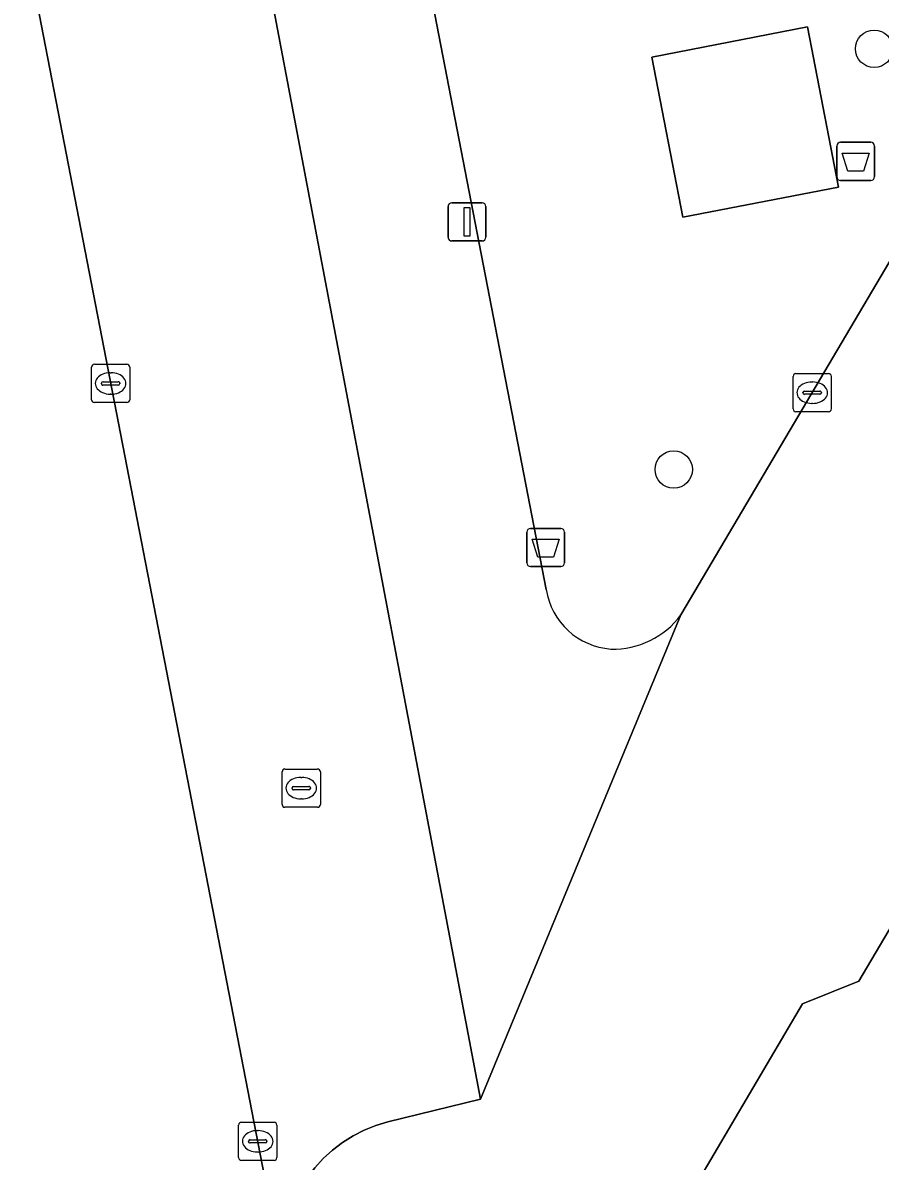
# Model space of a CAD drawing. Extents: x 159217 to 160349, y 381246 to 382172.
# Drawn here: x 160125.37 to 160147.81, y 382046.03 to 382075.81 of the extents above; entities that cross this region are included whole.
import ezdxf

# ---------------------------------------------------------------- set-up
doc = ezdxf.new("R2010")
doc.units = 0
for name, color, linetype in [('IMGEO_Afvalbak', 7, 'Continuous'), ('IMGEO_Boom', 7, 'Continuous'), ('IMGEO_Groenvoorziening', 7, 'Continuous'), ('IMGEO_Kolk', 7, 'Continuous'), ('IMGEO_Lichtmast', 7, 'Continuous'), ('IMGEO_Pand', 7, 'Continuous'), ('IMGEO_Parkeervlak_open', 7, 'Continuous'), ('IMGEO_Rijbaan_lokaal_open', 7, 'Continuous'), ('IMGEO_Rioolput', 7, 'Continuous'), ('IMGEO_Voetpad_open', 7, 'Continuous')]:
    doc.layers.add(name, color=color, linetype=linetype)

msp = doc.modelspace()

# ---------------------------------------------------------------- linework, layer by layer
at = {"layer": 'IMGEO_Afvalbak'}
for p, q in [((160146.671, 382071.789), (160146.671, 382072.589)), ((160146.671, 382072.589), (160146.671, 382071.789)), ((160146.771, 382072.689), (160147.561, 382072.689)), ((160147.561, 382072.689), (160146.771, 382072.689)), ((160147.661, 382072.589), (160147.661, 382071.789)), ((160147.661, 382071.789), (160147.661, 382072.589)), ((160147.561, 382071.689), (160146.771, 382071.689)), ((160146.771, 382071.689), (160147.561, 382071.689)), ((160138.659, 382062.587), (160139.449, 382062.587)), ((160139.449, 382062.587), (160138.659, 382062.587)), ((160138.559, 382061.687), (160138.559, 382062.487)), ((160138.559, 382062.487), (160138.559, 382061.687)), ((160139.549, 382062.487), (160139.549, 382061.687)), ((160139.549, 382061.687), (160139.549, 382062.487)), ((160139.449, 382061.587), (160138.659, 382061.587)), ((160138.659, 382061.587), (160139.449, 382061.587))]:
    msp.add_line(p, q, dxfattribs=at)
for points in [[(160146.814, 382072.403), (160147.518, 382072.403), (160147.369, 382071.933), (160146.963, 382071.933), (160146.814, 382072.403)], [(160138.702, 382062.301), (160139.406, 382062.301), (160139.257, 382061.831), (160138.851, 382061.831), (160138.702, 382062.301)]]:
    msp.add_lwpolyline(points, dxfattribs=at)
for centre, start, end in [((160146.771, 382072.589), 90, 180), ((160146.771, 382072.589), 90, 180), ((160147.561, 382072.589), 0, 90), ((160147.561, 382072.589), 360, 90), ((160146.771, 382071.789), 180, 270), ((160146.771, 382071.789), 180, 270), ((160147.561, 382071.789), 270, 0), ((160147.561, 382071.789), 270, 0), ((160138.659, 382062.487), 90, 180), ((160138.659, 382062.487), 90, 180), ((160139.449, 382062.487), 0, 90), ((160139.449, 382062.487), 360, 90), ((160138.659, 382061.687), 180, 270), ((160138.659, 382061.687), 180, 270), ((160139.449, 382061.687), 270, 0), ((160139.449, 382061.687), 270, 0)]:
    msp.add_arc(centre, 0.1, start, end, dxfattribs=at)
at = {"layer": 'IMGEO_Boom'}
for centre in [(160147.651, 382075.133), (160142.406, 382064.127)]:
    msp.add_circle(centre, 0.489, dxfattribs=at)
at = {"layer": 'IMGEO_Groenvoorziening'}
msp.add_lwpolyline([(160142.644, 382070.726), (160146.722, 382071.516), (160145.91, 382075.705), (160141.832, 382074.915)], close=True, dxfattribs=at)
at = {"layer": 'IMGEO_Kolk'}
for p, q in [((160127.168, 382065.953), (160127.168, 382066.805)), ((160127.243, 382066.879), (160128.095, 382066.879)), ((160128.169, 382066.805), (160128.169, 382065.953)), ((160127.656, 382066.659), (160127.681, 382066.659)), ((160145.529, 382065.711), (160145.529, 382066.563)), ((160145.604, 382066.637), (160146.456, 382066.637)), ((160146.53, 382066.563), (160146.53, 382065.711)), ((160127.427, 382066.373), (160127.427, 382066.385)), ((160127.865, 382066.336), (160127.467, 382066.336)), ((160127.47, 382066.422), (160127.868, 382066.422)), ((160127.911, 382066.385), (160127.911, 382066.373)), ((160145.831, 382066.18), (160146.229, 382066.18)), ((160146.017, 382066.417), (160146.042, 382066.417)), ((160128.095, 382065.879), (160127.243, 382065.879)), ((160127.679, 382066.099), (160127.654, 382066.099)), ((160145.788, 382066.131), (160145.788, 382066.143)), ((160146.226, 382066.094), (160145.828, 382066.094)), ((160146.272, 382066.143), (160146.272, 382066.131)), ((160146.456, 382065.637), (160145.604, 382065.637)), ((160146.04, 382065.857), (160146.015, 382065.857)), ((160131.018, 382046.126), (160131.018, 382046.978)), ((160131.093, 382047.052), (160131.945, 382047.052)), ((160131.506, 382046.832), (160131.531, 382046.832)), ((160132.019, 382046.978), (160132.019, 382046.126)), ((160131.277, 382046.546), (160131.277, 382046.558)), ((160131.715, 382046.509), (160131.317, 382046.509)), ((160131.32, 382046.595), (160131.718, 382046.595)), ((160131.761, 382046.558), (160131.761, 382046.546)), ((160131.529, 382046.272), (160131.504, 382046.272)), ((160131.945, 382046.052), (160131.093, 382046.052))]:
    msp.add_line(p, q, dxfattribs=at)
for points in [[(160127.168, 382065.953), (160127.168, 382066.805)], [(160127.243, 382066.879), (160128.095, 382066.879)], [(160128.169, 382066.805), (160128.169, 382065.953)], [(160145.529, 382065.711), (160145.529, 382066.563)], [(160145.604, 382066.637), (160146.456, 382066.637)], [(160146.53, 382066.563), (160146.53, 382065.711)], [(160128.095, 382065.879), (160127.243, 382065.879)], [(160146.456, 382065.637), (160145.604, 382065.637)], [(160131.018, 382046.126), (160131.018, 382046.978)], [(160131.093, 382047.052), (160131.945, 382047.052)], [(160132.019, 382046.978), (160132.019, 382046.126)], [(160131.945, 382046.052), (160131.093, 382046.052)]]:
    msp.add_lwpolyline(points, dxfattribs=at)
for centre, radius, start, end in [((160127.245, 382066.803), 0.0765, 91.552, 178.448), ((160127.245, 382066.803), 0.0765, 91.552, 178.448), ((160128.093, 382066.803), 0.0765, 1.552, 88.448), ((160128.093, 382066.803), 0.0765, 1.552, 88.448), ((160145.606, 382066.561), 0.0765, 91.552, 178.448), ((160145.606, 382066.561), 0.0765, 91.552, 178.448), ((160146.454, 382066.561), 0.0765, 1.552, 88.448), ((160146.454, 382066.561), 0.0765, 1.552, 88.448), ((160127.467, 382066.382), 0.0403, 85.8775, 175.7526), ((160127.464, 382066.372), 0.0366, 178.938, 274.7102), ((160127.868, 382066.379), 0.043, 264.8664, 352.4533), ((160127.872, 382066.384), 0.0386, 1.7309, 96.639), ((160145.828, 382066.14), 0.0403, 85.8775, 175.7526), ((160146.233, 382066.142), 0.0386, 1.7309, 96.639), ((160127.245, 382065.955), 0.0765, 181.552, 268.448), ((160127.245, 382065.955), 0.0765, 181.552, 268.448), ((160128.093, 382065.955), 0.0765, 271.552, 358.448), ((160128.093, 382065.955), 0.0765, 271.552, 358.448), ((160145.825, 382066.13), 0.0366, 178.938, 274.7102), ((160146.229, 382066.137), 0.043, 264.8664, 352.4533), ((160145.606, 382065.713), 0.0765, 181.552, 268.448), ((160145.606, 382065.713), 0.0765, 181.552, 268.448), ((160146.454, 382065.713), 0.0765, 271.552, 358.448), ((160146.454, 382065.713), 0.0765, 271.552, 358.448), ((160131.095, 382046.976), 0.0765, 91.552, 178.448), ((160131.095, 382046.976), 0.0765, 91.552, 178.448), ((160131.943, 382046.976), 0.0765, 1.552, 88.448), ((160131.943, 382046.976), 0.0765, 1.552, 88.448), ((160131.317, 382046.555), 0.0403, 85.8775, 175.7526), ((160131.314, 382046.545), 0.0366, 178.938, 274.7102), ((160131.718, 382046.552), 0.043, 264.8664, 352.4533), ((160131.722, 382046.557), 0.0386, 1.7309, 96.639), ((160131.095, 382046.128), 0.0765, 181.552, 268.448), ((160131.095, 382046.128), 0.0765, 181.552, 268.448), ((160131.943, 382046.128), 0.0765, 271.552, 358.448), ((160131.943, 382046.128), 0.0765, 271.552, 358.448)]:
    msp.add_arc(centre, radius, start, end, dxfattribs=at)
for centre, major_axis, ratio, start_param, end_param in [((160127.655, 382066.379), (-0.387, 0.002), 0.722429, 4.712389, 7.853982), ((160127.68, 382066.379), (-0.39, 0.002), 0.717154, 1.570796, 4.712389), ((160146.016, 382066.137), (-0.387, 0.002), 0.722429, 4.712389, 7.853982), ((160146.041, 382066.137), (-0.39, 0.002), 0.717154, 1.570796, 4.712389), ((160131.505, 382046.552), (-0.387, 0.002), 0.722429, 4.712389, 7.853982), ((160131.53, 382046.552), (-0.39, 0.002), 0.717154, 1.570796, 4.712389)]:
    msp.add_ellipse(centre, major_axis=major_axis, ratio=ratio, start_param=start_param, end_param=end_param, dxfattribs=at)
at = {"layer": 'IMGEO_Lichtmast'}
for p, q in [((160136.499, 382070.206), (160136.499, 382071.006)), ((160136.499, 382071.006), (160136.499, 382070.206)), ((160136.599, 382071.106), (160137.389, 382071.106)), ((160137.389, 382071.106), (160136.599, 382071.106)), ((160137.489, 382071.006), (160137.489, 382070.206)), ((160137.489, 382070.206), (160137.489, 382071.006)), ((160137.389, 382070.106), (160136.599, 382070.106)), ((160136.599, 382070.106), (160137.389, 382070.106))]:
    msp.add_line(p, q, dxfattribs=at)
msp.add_lwpolyline([(160136.919, 382070.981), (160137.069, 382070.981), (160137.069, 382070.231), (160136.919, 382070.231), (160136.919, 382070.981)], dxfattribs=at)
for centre, start, end in [((160136.599, 382071.006), 90, 180), ((160136.599, 382071.006), 90, 180), ((160137.389, 382071.006), 0, 90), ((160137.389, 382071.006), 360, 90), ((160136.599, 382070.206), 180, 270), ((160136.599, 382070.206), 180, 270), ((160137.389, 382070.206), 270, 0), ((160137.389, 382070.206), 270, 0)]:
    msp.add_arc(centre, 0.1, start, end, dxfattribs=at)
at = {"layer": 'IMGEO_Pand'}
msp.add_lwpolyline([(160148.242, 382052.427), (160147.249, 382050.74), (160145.773, 382050.151), (160140.689, 382041.517), (160159.659, 382030.345), (160162.197, 382034.654), (160166.38, 382041.758)], close=True, dxfattribs=at)
at = {"layer": 'IMGEO_Parkeervlak_open'}
msp.add_lwpolyline([(160120.694, 382102.458), (160120.719, 382102.203), (160132.186, 382043.112), (160132.165, 382043.433), (160132.173, 382043.761), (160132.21, 382044.086), (160132.276, 382044.408), (160132.371, 382044.722), (160132.493, 382045.026), (160132.642, 382045.318), (160132.816, 382045.596), (160133.014, 382045.857), (160133.235, 382046.1), (160133.477, 382046.321), (160133.738, 382046.52), (160134.015, 382046.695), (160134.307, 382046.845), (160134.611, 382046.968), (160134.925, 382047.063), (160137.351, 382047.658), (160127.083, 382101.769)], dxfattribs=at)
at = {"layer": 'IMGEO_Rijbaan_lokaal_open'}
msp.add_lwpolyline([(160113.249, 382104.442), (160113.819, 382101.227), (160124.098, 382048.299), (160124.175, 382047.837), (160124.306, 382046.581), (160124.325, 382045.319), (160124.231, 382044.06), (160124.025, 382042.814), (160123.708, 382041.592), (160132.186, 382043.112), (160120.719, 382102.203)], dxfattribs=at)
at = {"layer": 'IMGEO_Rioolput'}
for p, q in [((160132.157, 382055.366), (160132.157, 382056.218)), ((160132.232, 382056.292), (160133.084, 382056.292)), ((160132.645, 382056.072), (160132.67, 382056.072)), ((160133.158, 382056.218), (160133.158, 382055.366)), ((160132.416, 382055.786), (160132.416, 382055.798)), ((160132.854, 382055.749), (160132.456, 382055.749)), ((160132.459, 382055.835), (160132.857, 382055.835)), ((160132.9, 382055.798), (160132.9, 382055.786)), ((160132.668, 382055.512), (160132.643, 382055.512)), ((160133.084, 382055.292), (160132.232, 382055.292))]:
    msp.add_line(p, q, dxfattribs=at)
for points in [[(160132.157, 382055.366), (160132.157, 382056.218)], [(160132.232, 382056.292), (160133.084, 382056.292)], [(160133.158, 382056.218), (160133.158, 382055.366)], [(160133.084, 382055.292), (160132.232, 382055.292)]]:
    msp.add_lwpolyline(points, dxfattribs=at)
for centre, radius, start, end in [((160132.234, 382056.216), 0.0765, 91.552, 178.448), ((160132.234, 382056.216), 0.0765, 91.552, 178.448), ((160133.082, 382056.216), 0.0765, 1.552, 88.448), ((160133.082, 382056.216), 0.0765, 1.552, 88.448), ((160132.456, 382055.795), 0.0403, 85.8775, 175.7526), ((160132.453, 382055.785), 0.0366, 178.938, 274.7102), ((160132.857, 382055.792), 0.043, 264.8664, 352.4533), ((160132.861, 382055.797), 0.0386, 1.7309, 96.639), ((160132.234, 382055.368), 0.0765, 181.552, 268.448), ((160132.234, 382055.368), 0.0765, 181.552, 268.448), ((160133.082, 382055.368), 0.0765, 271.552, 358.448), ((160133.082, 382055.368), 0.0765, 271.552, 358.448)]:
    msp.add_arc(centre, radius, start, end, dxfattribs=at)
for centre, major_axis, ratio, start_param, end_param in [((160132.644, 382055.792), (-0.387, 0.002), 0.722429, 4.712389, 7.853982), ((160132.669, 382055.792), (-0.39, 0.002), 0.717154, 1.570796, 4.712389)]:
    msp.add_ellipse(centre, major_axis=major_axis, ratio=ratio, start_param=start_param, end_param=end_param, dxfattribs=at)
at = {"layer": 'IMGEO_Voetpad_open'}
for points in [[(160133.89, 382102.743), (160127.083, 382101.769), (160137.351, 382047.658), (160142.592, 382060.322)], [(160167.027, 382101.673), (160142.592, 382060.322), (160137.351, 382047.658), (160134.925, 382047.063), (160134.611, 382046.968), (160134.307, 382046.845), (160134.015, 382046.695), (160133.738, 382046.52), (160133.477, 382046.321), (160133.235, 382046.1), (160133.014, 382045.857), (160132.816, 382045.596), (160132.642, 382045.318), (160132.493, 382045.026), (160132.371, 382044.722), (160132.276, 382044.408), (160132.21, 382044.086), (160132.173, 382043.761), (160132.165, 382043.433), (160132.186, 382043.112), (160132.333, 382042.354)], [(160142.592, 382060.322), (160167.027, 382101.673)], [(160131.591, 382099.592), (160139.071, 382060.99)], [(160139.071, 382060.99), (160131.591, 382099.592)], [(160135.457, 382037.171), (160137.206, 382035.701), (160140.689, 382041.517), (160145.773, 382050.151), (160147.249, 382050.74), (160148.242, 382052.427), (160149.236, 382054.114), (160148.43, 382054.589), (160152.3, 382061.16), (160153.126, 382060.673), (160155.581, 382064.841), (160154.787, 382065.308), (160158.659, 382071.884)]]:
    msp.add_lwpolyline(points, dxfattribs=at)
msp.add_lwpolyline([(160145.91, 382075.705), (160146.722, 382071.516), (160142.644, 382070.726), (160141.832, 382074.915)], close=True, dxfattribs=at)
for centre, radius, start, end in [((160140.889, 382061.265), 1.838, 188.6024, 266.0493), ((160140.889, 382061.265), 1.838, 188.6024, 266.0493), ((160140.82, 382061.637), 2.207, 268.4995, 323.422), ((160140.82, 382061.637), 2.207, 268.4995, 323.422)]:
    msp.add_arc(centre, radius, start, end, dxfattribs=at)

doc.saveas('drawing.dxf')
